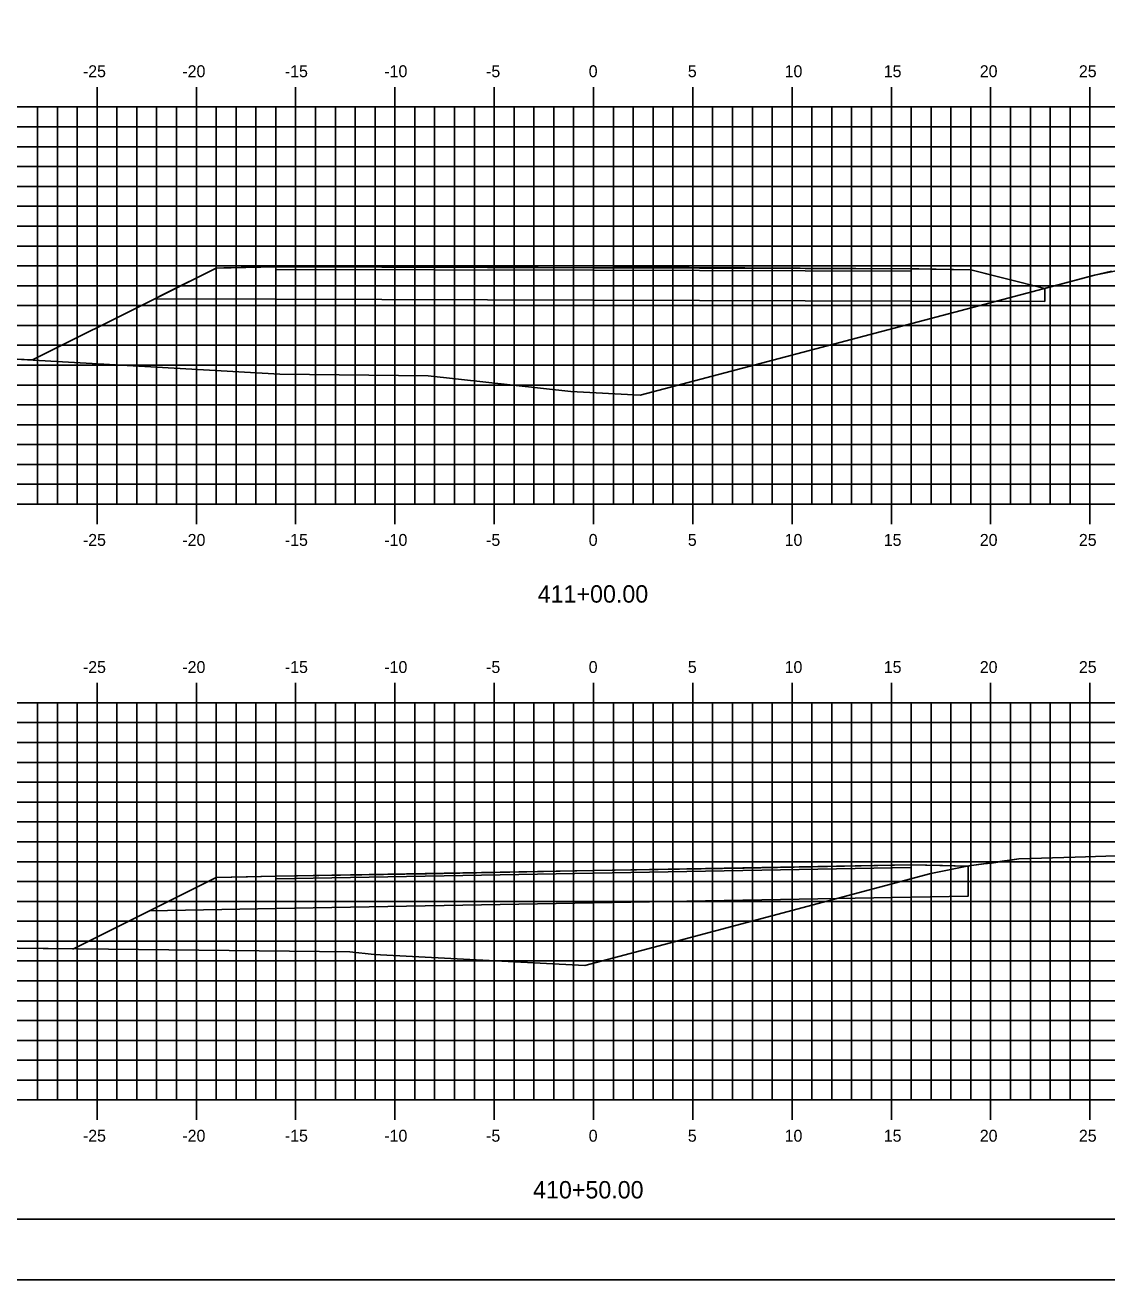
# Model space of a CAD drawing. Extents: x 1168600 to 1177589, y 610178 to 611246.
# Drawn here: x 1172273.9 to 1172328.4, y 610900.5 to 610963.7 of the extents above; entities that cross this region are included whole.
import ezdxf

# ---------------------------------------------------------------- set-up
doc = ezdxf.new("R2010")
doc.units = 0
for name, color, linetype in [('_Construction', 7, 'Continuous'), ('_Station Equation', 7, 'Continuous'), ('D_Roadway_Edge_TW', 7, 'Continuous'), ('D_Roadway_SubGrade', 7, 'Continuous'), ('D_Text_Standard', 7, 'Continuous'), ('DIMENSIONS', 7, 'Continuous'), ('H_V ANNOTATION', 7, 'Continuous'), ('MAJOR', 7, 'Continuous'), ('MATCH LINES', 7, 'Continuous'), ('MINOR', 7, 'Continuous')]:
    doc.layers.add(name, color=color, linetype=linetype)

msp = doc.modelspace()

# ---------------------------------------------------------------- linework, layer by layer
at = {"layer": '_Construction'}
msp.add_line((1172227.558, 610903.596), (1172387.558, 610903.596), dxfattribs=at)
msp.add_lwpolyline([(1172219.465, 610900.537), (1172389.465, 610900.537), (1172389.465, 611010.537), (1172219.465, 611010.537)], close=True, dxfattribs=at)
at = {"layer": '_Station Equation'}
for points in [[(1172232.558, 610948.9), (1172234.32, 610948.785), (1172245.487, 610948.189), (1172260.047, 610947.453), (1172273.167, 610946.923), (1172286.766, 610946.146), (1172294.226, 610946.062), (1172301.421, 610945.264), (1172304.907, 610945.086), (1172324.388, 610950.221), (1172327.782, 610951.121), (1172329.545, 610951.474)], [(1172273.167, 610946.923), (1172274.255, 610946.861), (1172274.306, 610946.858), (1172280.463, 610949.936), (1172280.883, 610950.147), (1172283.558, 610951.484), (1172283.938, 610951.492), (1172286.558, 610951.544), (1172288.584, 610951.575), (1172302.558, 610951.497), (1172304.584, 610951.528), (1172318.558, 610951.45), (1172318.938, 610951.442), (1172321.558, 610951.39), (1172322.825, 610951.073), (1172323.421, 610950.924), (1172325.284, 610950.458), (1172325.334, 610950.472), (1172326.851, 610950.874), (1172327.782, 610951.121), (1172328.649, 610951.331)], [(1172232.558, 610919.059), (1172237.308, 610918.767), (1172262.777, 610917.514), (1172266.734, 610917.354), (1172267.467, 610917.312), (1172290.286, 610917.053), (1172291.52, 610916.916), (1172302.115, 610916.375), (1172306.123, 610917.432), (1172319.555, 610920.997), (1172321.544, 610921.395), (1172321.591, 610921.404), (1172322.219, 610921.483), (1172322.595, 610921.525), (1172323.985, 610921.745), (1172326.823, 610921.825), (1172328.352, 610921.866), (1172332.716, 610921.887)], [(1172267.467, 610917.312), (1172276.322, 610917.212), (1172276.372, 610917.211), (1172280.204, 610919.127), (1172281.983, 610920.017), (1172283.558, 610920.804), (1172285.135, 610920.836), (1172286.558, 610920.864), (1172294.149, 610920.978), (1172302.558, 610921.147), (1172310.149, 610921.261), (1172318.558, 610921.429), (1172320.135, 610921.397), (1172321.427, 610921.372), (1172321.479, 610921.382), (1172323.985, 610921.745), (1172326.821, 610921.825), (1172328.352, 610921.866), (1172332.721, 610921.887)]]:
    msp.add_lwpolyline(points, dxfattribs=at)
at = {"layer": 'D_Roadway_Edge_TW'}
for points in [[(1172318.558, 610951.325), (1172318.558, 610951.45), (1172302.558, 610951.497), (1172286.558, 610951.544), (1172286.558, 610951.419), (1172302.558, 610951.372)], [(1172318.558, 610921.304), (1172318.558, 610921.429), (1172302.558, 610921.147), (1172286.558, 610920.864), (1172286.558, 610920.739), (1172302.558, 610921.022)]]:
    msp.add_lwpolyline(points, close=True, dxfattribs=at)
at = {"layer": 'D_Roadway_SubGrade'}
for points in [[(1172286.558, 610951.544), (1172283.558, 610951.484), (1172280.463, 610949.936), (1172286.558, 610949.919)], [(1172318.558, 610949.825), (1172318.558, 610951.325), (1172302.558, 610951.372), (1172286.558, 610951.419), (1172286.558, 610949.919), (1172302.558, 610949.872)], [(1172318.558, 610951.45), (1172321.558, 610951.39), (1172325.284, 610950.458), (1172325.284, 610949.805), (1172318.558, 610949.825)], [(1172318.558, 610921.429), (1172321.427, 610921.372), (1172321.427, 610919.855), (1172318.558, 610919.804)], [(1172286.558, 610920.864), (1172283.558, 610920.804), (1172280.204, 610919.127), (1172286.558, 610919.239)], [(1172318.558, 610919.804), (1172318.558, 610921.304), (1172302.558, 610921.022), (1172286.558, 610920.739), (1172286.558, 610919.239), (1172302.558, 610919.522)]]:
    msp.add_lwpolyline(points, close=True, dxfattribs=at)
at = {"layer": 'D_Text_Standard'}
for points in [[(1172274.306, 610946.858), (1172280.463, 610949.936), (1172280.883, 610950.147), (1172283.558, 610951.484), (1172283.938, 610951.492), (1172286.558, 610951.544), (1172288.584, 610951.575), (1172302.558, 610951.497), (1172304.584, 610951.528), (1172318.558, 610951.45), (1172318.938, 610951.442), (1172321.558, 610951.39), (1172321.558, 610951.39), (1172322.825, 610951.073), (1172323.421, 610950.924), (1172325.284, 610950.458)], [(1172276.372, 610917.211), (1172280.204, 610919.127), (1172281.983, 610920.017), (1172283.558, 610920.804), (1172285.135, 610920.836), (1172286.558, 610920.864), (1172294.149, 610920.978), (1172302.558, 610921.147), (1172310.149, 610921.261), (1172318.558, 610921.429), (1172320.135, 610921.397), (1172321.427, 610921.372)]]:
    msp.add_lwpolyline(points, dxfattribs=at)
at = {"layer": 'DIMENSIONS'}
for points in [[(1172318.558, 610951.325), (1172318.558, 610951.325), (1172302.558, 610951.372), (1172286.558, 610951.419), (1172286.558, 610951.419), (1172302.558, 610951.372)], [(1172318.558, 610921.304), (1172318.558, 610921.304), (1172302.558, 610921.022), (1172286.558, 610920.739), (1172286.558, 610920.739), (1172302.558, 610921.022)]]:
    msp.add_lwpolyline(points, close=True, dxfattribs=at)
for points in [[(1172286.558, 610951.419), (1172286.558, 610951.419)], [(1172286.558, 610951.419), (1172286.558, 610951.419)], [(1172318.558, 610951.325), (1172318.558, 610951.325)], [(1172318.558, 610951.325), (1172318.558, 610951.325)], [(1172286.558, 610920.739), (1172286.558, 610920.739)], [(1172286.558, 610920.739), (1172286.558, 610920.739)], [(1172318.558, 610921.304), (1172318.558, 610921.304)], [(1172318.558, 610921.304), (1172318.558, 610921.304)]]:
    msp.add_lwpolyline(points, dxfattribs=at)
at = {"layer": 'MAJOR'}
for p, q in [((1172277.558, 610960.598), (1172277.558, 610959.596)), ((1172282.558, 610960.598), (1172282.558, 610959.596)), ((1172287.558, 610960.598), (1172287.558, 610959.596)), ((1172292.558, 610960.598), (1172292.558, 610959.596)), ((1172297.558, 610960.598), (1172297.558, 610959.596)), ((1172302.558, 610960.598), (1172302.558, 610959.596)), ((1172307.558, 610960.598), (1172307.558, 610959.596)), ((1172312.558, 610960.598), (1172312.558, 610959.596)), ((1172317.558, 610960.598), (1172317.558, 610959.596)), ((1172322.558, 610960.598), (1172322.558, 610959.596)), ((1172327.558, 610960.598), (1172327.558, 610959.596)), ((1172232.558, 610959.596), (1172372.558, 610959.596)), ((1172232.558, 610959.596), (1172372.558, 610959.596)), ((1172277.558, 610939.596), (1172277.558, 610959.596)), ((1172282.558, 610939.596), (1172282.558, 610959.596)), ((1172287.558, 610939.596), (1172287.558, 610959.596)), ((1172292.558, 610939.596), (1172292.558, 610959.596)), ((1172297.558, 610939.596), (1172297.558, 610959.596)), ((1172302.558, 610939.596), (1172302.558, 610959.596)), ((1172307.558, 610939.596), (1172307.558, 610959.596)), ((1172312.558, 610939.596), (1172312.558, 610959.596)), ((1172317.558, 610939.596), (1172317.558, 610959.596)), ((1172322.558, 610939.596), (1172322.558, 610959.596)), ((1172327.558, 610939.596), (1172327.558, 610959.596)), ((1172232.558, 610954.596), (1172372.558, 610954.596)), ((1172232.558, 610949.596), (1172372.558, 610949.596)), ((1172232.558, 610944.596), (1172372.558, 610944.596)), ((1172232.558, 610939.596), (1172372.558, 610939.596)), ((1172232.558, 610939.596), (1172372.558, 610939.596)), ((1172277.558, 610938.594), (1172277.558, 610939.596)), ((1172282.558, 610938.594), (1172282.558, 610939.596)), ((1172287.558, 610938.594), (1172287.558, 610939.596)), ((1172292.558, 610938.594), (1172292.558, 610939.596)), ((1172297.558, 610938.594), (1172297.558, 610939.596)), ((1172302.558, 610938.594), (1172302.558, 610939.596)), ((1172307.558, 610938.594), (1172307.558, 610939.596)), ((1172312.558, 610938.594), (1172312.558, 610939.596)), ((1172317.558, 610938.594), (1172317.558, 610939.596)), ((1172322.558, 610938.594), (1172322.558, 610939.596)), ((1172327.558, 610938.594), (1172327.558, 610939.596)), ((1172277.558, 610930.598), (1172277.558, 610929.596)), ((1172282.558, 610930.598), (1172282.558, 610929.596)), ((1172287.558, 610930.598), (1172287.558, 610929.596)), ((1172292.558, 610930.598), (1172292.558, 610929.596)), ((1172297.558, 610930.598), (1172297.558, 610929.596)), ((1172302.558, 610930.598), (1172302.558, 610929.596)), ((1172307.558, 610930.598), (1172307.558, 610929.596)), ((1172312.558, 610930.598), (1172312.558, 610929.596)), ((1172317.558, 610930.598), (1172317.558, 610929.596)), ((1172322.558, 610930.598), (1172322.558, 610929.596)), ((1172327.558, 610930.598), (1172327.558, 610929.596)), ((1172232.558, 610929.596), (1172372.558, 610929.596)), ((1172232.558, 610929.596), (1172372.558, 610929.596)), ((1172277.558, 610909.596), (1172277.558, 610929.596)), ((1172282.558, 610909.596), (1172282.558, 610929.596)), ((1172287.558, 610909.596), (1172287.558, 610929.596)), ((1172292.558, 610909.596), (1172292.558, 610929.596)), ((1172297.558, 610909.596), (1172297.558, 610929.596)), ((1172302.558, 610909.596), (1172302.558, 610929.596)), ((1172307.558, 610909.596), (1172307.558, 610929.596)), ((1172312.558, 610909.596), (1172312.558, 610929.596)), ((1172317.558, 610909.596), (1172317.558, 610929.596)), ((1172322.558, 610909.596), (1172322.558, 610929.596)), ((1172327.558, 610909.596), (1172327.558, 610929.596)), ((1172232.558, 610924.596), (1172372.558, 610924.596)), ((1172232.558, 610919.596), (1172372.558, 610919.596)), ((1172232.558, 610914.596), (1172372.558, 610914.596)), ((1172232.558, 610909.596), (1172372.558, 610909.596)), ((1172232.558, 610909.596), (1172372.558, 610909.596)), ((1172277.558, 610908.594), (1172277.558, 610909.596)), ((1172282.558, 610908.594), (1172282.558, 610909.596)), ((1172287.558, 610908.594), (1172287.558, 610909.596)), ((1172292.558, 610908.594), (1172292.558, 610909.596)), ((1172297.558, 610908.594), (1172297.558, 610909.596)), ((1172302.558, 610908.594), (1172302.558, 610909.596)), ((1172307.558, 610908.594), (1172307.558, 610909.596)), ((1172312.558, 610908.594), (1172312.558, 610909.596)), ((1172317.558, 610908.594), (1172317.558, 610909.596)), ((1172322.558, 610908.594), (1172322.558, 610909.596)), ((1172327.558, 610908.594), (1172327.558, 610909.596))]:
    msp.add_line(p, q, dxfattribs=at)
at = {"layer": 'MATCH LINES'}
for points in [[(1172286.558, 610951.544), (1172286.558, 610951.419)], [(1172318.558, 610951.45), (1172318.558, 610951.325)], [(1172318.558, 610921.429), (1172318.558, 610921.304)], [(1172286.558, 610920.864), (1172286.558, 610920.739)]]:
    msp.add_lwpolyline(points, dxfattribs=at)
at = {"layer": 'MINOR'}
for p, q in [((1172274.558, 610939.596), (1172274.558, 610959.596)), ((1172275.558, 610939.596), (1172275.558, 610959.596)), ((1172276.558, 610939.596), (1172276.558, 610959.596)), ((1172278.558, 610939.596), (1172278.558, 610959.596)), ((1172279.558, 610939.596), (1172279.558, 610959.596)), ((1172280.558, 610939.596), (1172280.558, 610959.596)), ((1172281.558, 610939.596), (1172281.558, 610959.596)), ((1172283.558, 610939.596), (1172283.558, 610959.596)), ((1172284.558, 610939.596), (1172284.558, 610959.596)), ((1172285.558, 610939.596), (1172285.558, 610959.596)), ((1172286.558, 610939.596), (1172286.558, 610959.596)), ((1172288.558, 610939.596), (1172288.558, 610959.596)), ((1172289.558, 610939.596), (1172289.558, 610959.596)), ((1172290.558, 610939.596), (1172290.558, 610959.596)), ((1172291.558, 610939.596), (1172291.558, 610959.596)), ((1172293.558, 610939.596), (1172293.558, 610959.596)), ((1172294.558, 610939.596), (1172294.558, 610959.596)), ((1172295.558, 610939.596), (1172295.558, 610959.596)), ((1172296.558, 610939.596), (1172296.558, 610959.596)), ((1172298.558, 610939.596), (1172298.558, 610959.596)), ((1172299.558, 610939.596), (1172299.558, 610959.596)), ((1172300.558, 610939.596), (1172300.558, 610959.596)), ((1172301.558, 610939.596), (1172301.558, 610959.596)), ((1172303.558, 610939.596), (1172303.558, 610959.596)), ((1172304.558, 610939.596), (1172304.558, 610959.596)), ((1172305.558, 610939.596), (1172305.558, 610959.596)), ((1172306.558, 610939.596), (1172306.558, 610959.596)), ((1172308.558, 610939.596), (1172308.558, 610959.596)), ((1172309.558, 610939.596), (1172309.558, 610959.596)), ((1172310.558, 610939.596), (1172310.558, 610959.596)), ((1172311.558, 610939.596), (1172311.558, 610959.596)), ((1172313.558, 610939.596), (1172313.558, 610959.596)), ((1172314.558, 610939.596), (1172314.558, 610959.596)), ((1172315.558, 610939.596), (1172315.558, 610959.596)), ((1172316.558, 610939.596), (1172316.558, 610959.596)), ((1172318.558, 610939.596), (1172318.558, 610959.596)), ((1172319.558, 610939.596), (1172319.558, 610959.596)), ((1172320.558, 610939.596), (1172320.558, 610959.596)), ((1172321.558, 610939.596), (1172321.558, 610959.596)), ((1172323.558, 610939.596), (1172323.558, 610959.596)), ((1172324.558, 610939.596), (1172324.558, 610959.596)), ((1172325.558, 610939.596), (1172325.558, 610959.596)), ((1172326.558, 610939.596), (1172326.558, 610959.596)), ((1172232.558, 610958.596), (1172372.558, 610958.596)), ((1172232.558, 610957.596), (1172372.558, 610957.596)), ((1172232.558, 610956.596), (1172372.558, 610956.596)), ((1172232.558, 610955.596), (1172372.558, 610955.596)), ((1172232.558, 610953.596), (1172372.558, 610953.596)), ((1172232.558, 610952.596), (1172372.558, 610952.596)), ((1172232.558, 610951.596), (1172372.558, 610951.596)), ((1172232.558, 610950.596), (1172372.558, 610950.596)), ((1172232.558, 610948.596), (1172372.558, 610948.596)), ((1172232.558, 610947.596), (1172372.558, 610947.596)), ((1172232.558, 610946.596), (1172372.558, 610946.596)), ((1172232.558, 610945.596), (1172372.558, 610945.596)), ((1172232.558, 610943.596), (1172372.558, 610943.596)), ((1172232.558, 610942.596), (1172372.558, 610942.596)), ((1172232.558, 610941.596), (1172372.558, 610941.596)), ((1172232.558, 610940.596), (1172372.558, 610940.596)), ((1172274.558, 610909.596), (1172274.558, 610929.596)), ((1172275.558, 610909.596), (1172275.558, 610929.596)), ((1172276.558, 610909.596), (1172276.558, 610929.596)), ((1172278.558, 610909.596), (1172278.558, 610929.596)), ((1172279.558, 610909.596), (1172279.558, 610929.596)), ((1172280.558, 610909.596), (1172280.558, 610929.596)), ((1172281.558, 610909.596), (1172281.558, 610929.596)), ((1172283.558, 610909.596), (1172283.558, 610929.596)), ((1172284.558, 610909.596), (1172284.558, 610929.596)), ((1172285.558, 610909.596), (1172285.558, 610929.596)), ((1172286.558, 610909.596), (1172286.558, 610929.596)), ((1172288.558, 610909.596), (1172288.558, 610929.596)), ((1172289.558, 610909.596), (1172289.558, 610929.596)), ((1172290.558, 610909.596), (1172290.558, 610929.596)), ((1172291.558, 610909.596), (1172291.558, 610929.596)), ((1172293.558, 610909.596), (1172293.558, 610929.596)), ((1172294.558, 610909.596), (1172294.558, 610929.596)), ((1172295.558, 610909.596), (1172295.558, 610929.596)), ((1172296.558, 610909.596), (1172296.558, 610929.596)), ((1172298.558, 610909.596), (1172298.558, 610929.596)), ((1172299.558, 610909.596), (1172299.558, 610929.596)), ((1172300.558, 610909.596), (1172300.558, 610929.596)), ((1172301.558, 610909.596), (1172301.558, 610929.596)), ((1172303.558, 610909.596), (1172303.558, 610929.596)), ((1172304.558, 610909.596), (1172304.558, 610929.596)), ((1172305.558, 610909.596), (1172305.558, 610929.596)), ((1172306.558, 610909.596), (1172306.558, 610929.596)), ((1172308.558, 610909.596), (1172308.558, 610929.596)), ((1172309.558, 610909.596), (1172309.558, 610929.596)), ((1172310.558, 610909.596), (1172310.558, 610929.596)), ((1172311.558, 610909.596), (1172311.558, 610929.596)), ((1172313.558, 610909.596), (1172313.558, 610929.596)), ((1172314.558, 610909.596), (1172314.558, 610929.596)), ((1172315.558, 610909.596), (1172315.558, 610929.596)), ((1172316.558, 610909.596), (1172316.558, 610929.596)), ((1172318.558, 610909.596), (1172318.558, 610929.596)), ((1172319.558, 610909.596), (1172319.558, 610929.596)), ((1172320.558, 610909.596), (1172320.558, 610929.596)), ((1172321.558, 610909.596), (1172321.558, 610929.596)), ((1172323.558, 610909.596), (1172323.558, 610929.596)), ((1172324.558, 610909.596), (1172324.558, 610929.596)), ((1172325.558, 610909.596), (1172325.558, 610929.596)), ((1172326.558, 610909.596), (1172326.558, 610929.596)), ((1172232.558, 610928.596), (1172372.558, 610928.596)), ((1172232.558, 610927.596), (1172372.558, 610927.596)), ((1172232.558, 610926.596), (1172372.558, 610926.596)), ((1172232.558, 610925.596), (1172372.558, 610925.596)), ((1172232.558, 610923.596), (1172372.558, 610923.596)), ((1172232.558, 610922.596), (1172372.558, 610922.596)), ((1172232.558, 610921.596), (1172372.558, 610921.596)), ((1172232.558, 610920.596), (1172372.558, 610920.596)), ((1172232.558, 610918.596), (1172372.558, 610918.596)), ((1172232.558, 610917.596), (1172372.558, 610917.596)), ((1172232.558, 610916.596), (1172372.558, 610916.596)), ((1172232.558, 610915.596), (1172372.558, 610915.596)), ((1172232.558, 610913.596), (1172372.558, 610913.596)), ((1172232.558, 610912.596), (1172372.558, 610912.596)), ((1172232.558, 610911.596), (1172372.558, 610911.596)), ((1172232.558, 610910.596), (1172372.558, 610910.596))]:
    msp.add_line(p, q, dxfattribs=at)

# ---------------------------------------------------------------- texts
at = {"layer": 'H_V ANNOTATION'}
for s, height, p in [('-25', 0.6, (1172276.844, 610961.096)), ('-20', 0.6, (1172281.852, 610961.096)), ('-15', 0.6, (1172287.015, 610961.096)), ('-10', 0.6, (1172292.023, 610961.096)), ('-5', 0.6, (1172297.149, 610961.096)), ('0', 0.6, (1172302.317, 610961.096)), ('5', 0.6, (1172307.309, 610961.096)), ('10', 0.6, (1172312.184, 610961.096)), ('15', 0.6, (1172317.176, 610961.096)), ('20', 0.6, (1172322.012, 610961.096)), ('25', 0.6, (1172327.004, 610961.096)), ('-25', 0.6, (1172276.844, 610937.496)), ('-20', 0.6, (1172281.852, 610937.496)), ('-15', 0.6, (1172287.015, 610937.496)), ('-10', 0.6, (1172292.023, 610937.496)), ('-5', 0.6, (1172297.149, 610937.496)), ('0', 0.6, (1172302.317, 610937.496)), ('5', 0.6, (1172307.309, 610937.496)), ('10', 0.6, (1172312.184, 610937.496)), ('15', 0.6, (1172317.176, 610937.496)), ('20', 0.6, (1172322.012, 610937.496)), ('25', 0.6, (1172327.004, 610937.496)), ('411+00.00', 0.875, (1172299.749, 610934.639)), ('-25', 0.6, (1172276.844, 610931.096)), ('-20', 0.6, (1172281.852, 610931.096)), ('-15', 0.6, (1172287.015, 610931.096)), ('-10', 0.6, (1172292.023, 610931.096)), ('-5', 0.6, (1172297.149, 610931.096)), ('0', 0.6, (1172302.317, 610931.096)), ('5', 0.6, (1172307.309, 610931.096)), ('10', 0.6, (1172312.184, 610931.096)), ('15', 0.6, (1172317.176, 610931.096)), ('20', 0.6, (1172322.012, 610931.096)), ('25', 0.6, (1172327.004, 610931.096)), ('-25', 0.6, (1172276.844, 610907.496)), ('-20', 0.6, (1172281.852, 610907.496)), ('-15', 0.6, (1172287.015, 610907.496)), ('-10', 0.6, (1172292.023, 610907.496)), ('-5', 0.6, (1172297.149, 610907.496)), ('0', 0.6, (1172302.317, 610907.496)), ('5', 0.6, (1172307.309, 610907.496)), ('10', 0.6, (1172312.184, 610907.496)), ('15', 0.6, (1172317.176, 610907.496)), ('20', 0.6, (1172322.012, 610907.496)), ('25', 0.6, (1172327.004, 610907.496)), ('410+50.00', 0.875, (1172299.515, 610904.639))]:
    msp.add_text(s, height=height, dxfattribs=at).set_placement(p)

doc.saveas('drawing.dxf')
